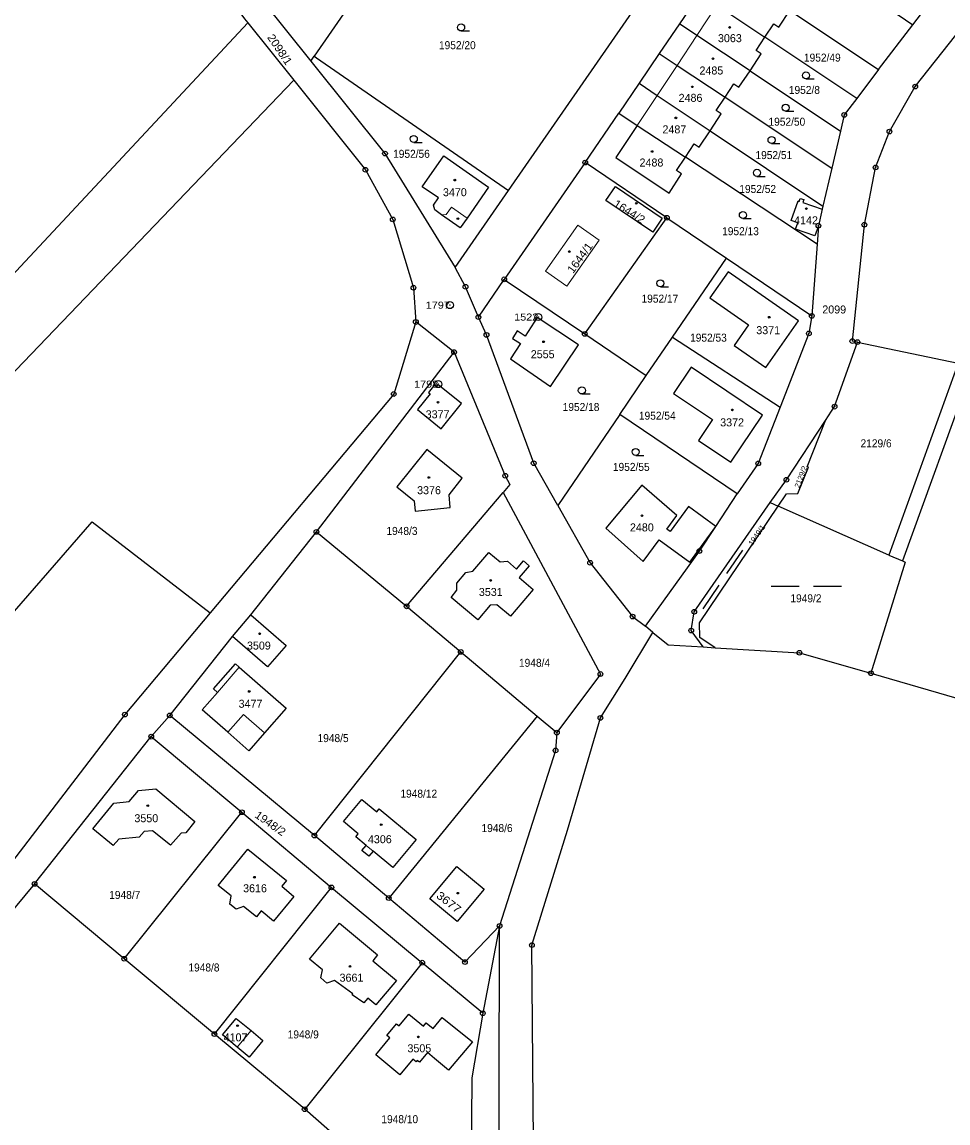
# Model space of a CAD drawing. Extents: x -679733 to -673243, y -1075091 to -1066557.
# Drawn here: x -676771.3 to -676574.6, y -1072985.8 to -1072751.9 of the extents above; entities that cross this region are included whole.
import ezdxf
from ezdxf.enums import TextEntityAlignment as Align

# ---------------------------------------------------------------- set-up
doc = ezdxf.new("R2010")
doc.units = 0
doc.header["$LTSCALE"] = 0.68
for name, color, linetype, lineweight in [('1', 7, 'Continuous', 25), ('3', 7, 'Continuous', 25), ('4', 7, 'Continuous', 13), ('5', 7, 'Continuous', 25), ('8', 7, 'Continuous', 25)]:
    doc.layers.add(name, color=color, linetype=linetype, lineweight=lineweight)
doc.layers.add('2', color=7, linetype='Continuous')

msp = doc.modelspace()

# ---------------------------------------------------------------- linework, layer by layer
at = {"layer": '1'}
for p, q in [((-676627.31, -1072745.97), (-676631.61, -1072752.3)), ((-676608.18, -1072749.51), (-676589.31, -1072762.05)), ((-676804.41, -1072838.99), (-676723.28, -1072752.14)), ((-676589.31, -1072762.05), (-676582.05, -1072752.56)), ((-676593.94, -1072768.16), (-676613.47, -1072755.18)), ((-676635.92, -1072758.64), (-676640.2, -1072764.96)), ((-676616.63, -1072762.29), (-676597.42, -1072775.1)), ((-676589.31, -1072762.05), (-676593.94, -1072768.16)), ((-676621.92, -1072767.93), (-676599.25, -1072782.97)), ((-676651.64, -1072781.8), (-676644.51, -1072771.31)), ((-676625.08, -1072775.07), (-676601.15, -1072791.08)), ((-676602.4, -1072799.14), (-676630.36, -1072780.66)), ((-676605.4, -1072790.31), (-676601.29, -1072791.69)), ((-676634.29, -1072793.54), (-676621.66, -1072802.09)), ((-676602.11, -1072795.21), (-676602.84, -1072797.38)), ((-676633.08, -1072818.86), (-676621.66, -1072802.09)), ((-676621.66, -1072802.09), (-676603.51, -1072814.38)), ((-676674.31, -1072814.63), (-676668.84, -1072806.61)), ((-676633.08, -1072818.86), (-676610.23, -1072833.74)), ((-676593.82, -1072819.93), (-676572.45, -1072824.42)), ((-676569.29, -1072825.08), (-676584.28, -1072866.45)), ((-676644.31, -1072835.34), (-676638.67, -1072827.06)), ((-676644.31, -1072835.34), (-676657.48, -1072854.68)), ((-676619.36, -1072852.17), (-676644.31, -1072835.34)), ((-676689.58, -1072876.08), (-676669.1, -1072851.93)), ((-676612.38, -1072854.04), (-676610.66, -1072854.8)), ((-676587.14, -1072865.18), (-676610.66, -1072854.8)), ((-676708.75, -1072860.26), (-676689.58, -1072876.08)), ((-676637.25, -1072881.62), (-676638.87, -1072880.32)), ((-676709.15, -1072924.8), (-676678.07, -1072885.77)), ((-676626.56, -1072884.7), (-676624.07, -1072884.88)), ((-676661.84, -1072899.42), (-676693.37, -1072938.05)), ((-676661.84, -1072899.42), (-676657.67, -1072902.92)), ((-676749.56, -1072950.96), (-676724.57, -1072919.83)), ((-676768.62, -1072935.06), (-676777.48, -1072945.71)), ((-676730.4, -1072966.95), (-676705.55, -1072935.8))]:
    msp.add_line(p, q, dxfattribs=at)
for points in [[(-676593.82, -1072819.93), (-676594.9, -1072819.74), (-676592.35, -1072795.01), (-676589.96, -1072782.82), (-676587.01, -1072775.23), (-676581.53, -1072765.66), (-676534.06, -1072705.55)], [(-676751.59, -1072717.1), (-676748.92, -1072716.97), (-676724, -1072751.24), (-676723.28, -1072752.14), (-676713.57, -1072764.29)], [(-676609.81, -1072720.21), (-676616.02, -1072729.34), (-676582.05, -1072752.56), (-676575.08, -1072743.43), (-676592.71, -1072731.98)], [(-676698.26, -1072731.01), (-676692.55, -1072735.15), (-676709.2, -1072759.21)], [(-676726.35, -1072740.11), (-676720.29, -1072747.34), (-676709.92, -1072760.26), (-676709.2, -1072759.21)], [(-676709.2, -1072759.21), (-676708.7, -1072759.55), (-676667.95, -1072787.75), (-676636.86, -1072742.81)], [(-676627.31, -1072745.97), (-676623.68, -1072748.39), (-676613.47, -1072755.18)], [(-676613.47, -1072755.18), (-676611.59, -1072752.35), (-676610.53, -1072753.05), (-676608.18, -1072749.51)], [(-676616.63, -1072762.29), (-676627.91, -1072754.77), (-676631.61, -1072752.3), (-676635.92, -1072758.64)], [(-676616.63, -1072762.29), (-676614.28, -1072758.71), (-676615.34, -1072758.01), (-676613.47, -1072755.18)], [(-676635.92, -1072758.64), (-676632.14, -1072761.15), (-676621.92, -1072767.93)], [(-676709.92, -1072760.26), (-676694.17, -1072779.89), (-676679.25, -1072804.07), (-676667.95, -1072787.75)], [(-676621.92, -1072767.93), (-676620.04, -1072765.1), (-676618.98, -1072765.8), (-676616.63, -1072762.29)], [(-676713.57, -1072764.29), (-676792.31, -1072846.42), (-676821.07, -1072880.72)], [(-676713.57, -1072764.29), (-676698.33, -1072783.34), (-676692.51, -1072793.87), (-676688.12, -1072808.39), (-676687.62, -1072815.67)], [(-676640.2, -1072764.96), (-676644.51, -1072771.31), (-676640.59, -1072773.9), (-676630.36, -1072780.66)], [(-676640.2, -1072764.96), (-676636.37, -1072767.52), (-676625.08, -1072775.07)], [(-676625.08, -1072775.07), (-676622.74, -1072771.46), (-676623.8, -1072770.76), (-676621.92, -1072767.93)], [(-676593.94, -1072768.16), (-676596.62, -1072771.69), (-676597.42, -1072775.1), (-676599.25, -1072782.97)], [(-676640.59, -1072773.9), (-676645.11, -1072780.71), (-676633.82, -1072788.29), (-676631.19, -1072784.21), (-676632.25, -1072783.51), (-676630.36, -1072780.66)], [(-676630.36, -1072780.66), (-676628.5, -1072777.85), (-676627.44, -1072778.55), (-676625.08, -1072775.07)], [(-676599.25, -1072782.97), (-676601.15, -1072791.08), (-676601.29, -1072791.69), (-676602.11, -1072795.21), (-676602.4, -1072799.14), (-676603.51, -1072814.38)], [(-676602.84, -1072797.38), (-676607, -1072795.98), (-676606.51, -1072794.61), (-676607.9, -1072794.11), (-676606.41, -1072789.96), (-676606.18, -1072790.04), (-676605.96, -1072789.43), (-676605.19, -1072789.68), (-676605.4, -1072790.31)], [(-676674.31, -1072814.63), (-676677.07, -1072808.2), (-676679.25, -1072804.07)], [(-676687.62, -1072815.67), (-676692.32, -1072830.97), (-676731.31, -1072877.48)], [(-676722.64, -1072877.92), (-676708.75, -1072860.26), (-676679.5, -1072822.07), (-676687.62, -1072815.67)], [(-676657.48, -1072854.68), (-676662.59, -1072845.67), (-676672.61, -1072818.42), (-676674.31, -1072814.63)], [(-676603.51, -1072814.38), (-676604.14, -1072818.11), (-676610.23, -1072833.74)], [(-676651.73, -1072818.21), (-676638.67, -1072827.06), (-676633.08, -1072818.86)], [(-676600.58, -1072836.58), (-676598.67, -1072833.66), (-676593.82, -1072819.93)], [(-676679.5, -1072822.07), (-676668.64, -1072848.35), (-676667.65, -1072850.23), (-676669.1, -1072851.93)], [(-676584.28, -1072866.45), (-676583.69, -1072866.71), (-676590.94, -1072890.3), (-676544.43, -1072903.83), (-676549.91, -1072829.16), (-676569.29, -1072825.08)], [(-676572.45, -1072824.42), (-676587.14, -1072865.18), (-676584.28, -1072866.45)], [(-676610.23, -1072833.74), (-676614.88, -1072845.71), (-676619.36, -1072852.17)], [(-676612.38, -1072854.04), (-676608.9, -1072849.18), (-676600.58, -1072836.58)], [(-676610.66, -1072854.8), (-676608.87, -1072852.15), (-676606.51, -1072852.11), (-676604.22, -1072846.49), (-676604.46, -1072846.44), (-676600.58, -1072836.58)], [(-676632.2, -1072856.81), (-676639.64, -1072850.31), (-676647.28, -1072859.5), (-676639.32, -1072866.57)], [(-676669.1, -1072851.93), (-676648.4, -1072890.46), (-676657.67, -1072902.92)], [(-676638.87, -1072880.32), (-676627.4, -1072864.33), (-676623.93, -1072859.09), (-676619.36, -1072852.17)], [(-676657.48, -1072854.68), (-676650.59, -1072866.83), (-676641.58, -1072878.26), (-676638.87, -1072880.32)], [(-676629.69, -1072854.84), (-676633.63, -1072860.19), (-676634.27, -1072859.71), (-676632.2, -1072856.81)], [(-676629.42, -1072866.71), (-676623.93, -1072859.09), (-676629.69, -1072854.84)], [(-676626.56, -1072884.7), (-676629.13, -1072881.23), (-676628.48, -1072877.23), (-676612.38, -1072854.04)], [(-676624.07, -1072884.88), (-676627.26, -1072882.71), (-676627.36, -1072879.59), (-676610.66, -1072854.8)], [(-676858.81, -1072994.55), (-676837.41, -1072957.76), (-676802.64, -1072911.26), (-676756.39, -1072858.15), (-676731.31, -1072877.48)], [(-676639.32, -1072866.57), (-676635.95, -1072861.95), (-676629.42, -1072866.71)], [(-676689.58, -1072876.08), (-676678.07, -1072885.77), (-676661.84, -1072899.42)], [(-676731.31, -1072877.48), (-676749.42, -1072899.07), (-676788.18, -1072949.54), (-676815.55, -1072992.76), (-676832.95, -1073032.45), (-676843.75, -1073071.01)], [(-676768.62, -1072935.06), (-676743.82, -1072903.77), (-676739.89, -1072899.25), (-676726.54, -1072882.5), (-676722.64, -1072877.92)], [(-676722.64, -1072877.92), (-676715.18, -1072884.43), (-676719.1, -1072888.96), (-676726.54, -1072882.5)], [(-676648.42, -1072899.8), (-676643.18, -1072891.41), (-676637.25, -1072881.62)], [(-676637.25, -1072881.62), (-676634, -1072884.28), (-676626.56, -1072884.7)], [(-676624.07, -1072884.88), (-676606.14, -1072885.94), (-676590.94, -1072890.3)], [(-676693.37, -1072938.05), (-676709.15, -1072924.8), (-676739.89, -1072899.25)], [(-676662.58, -1072998.14), (-676662.95, -1072948.04), (-676655.41, -1072923.62), (-676648.42, -1072899.8)], [(-676743.82, -1072903.77), (-676724.57, -1072919.83), (-676705.55, -1072935.8), (-676686.25, -1072951.79)], [(-676657.67, -1072902.92), (-676657.93, -1072906.7), (-676669.83, -1072943.98)], [(-676676.01, -1073012.3), (-676680.69, -1073009.59), (-676686.62, -1073004.51), (-676711.23, -1072982.93), (-676730.4, -1072966.95), (-676749.56, -1072950.96), (-676768.62, -1072935.06)], [(-676669.83, -1072943.98), (-676677.19, -1072951.65), (-676693.37, -1072938.05)], [(-676673.38, -1073034.33), (-676672.47, -1073029.8), (-676669.96, -1073017.44), (-676669.83, -1072943.98), (-676673.39, -1072962.52)], [(-676673.39, -1072962.52), (-676686.25, -1072951.79), (-676711.23, -1072982.93)], [(-676673.39, -1072962.52), (-676675.72, -1072976.28), (-676676.01, -1073012.3)]]:
    msp.add_lwpolyline(points, dxfattribs=at)
for points in [[(-676682.84, -1072789.3), (-676686.28, -1072786.94), (-676681.7, -1072780.38), (-676672.16, -1072787.04), (-676676.72, -1072793.59), (-676678.22, -1072795.7), (-676682.14, -1072792.91), (-676683.61, -1072791.82), (-676683.9, -1072790.82)], [(-676668.84, -1072806.61), (-676651.73, -1072818.21), (-676634.29, -1072793.54), (-676651.64, -1072781.8)], [(-676637.3, -1072796.6), (-676647.27, -1072789.89), (-676645.22, -1072786.88), (-676635.29, -1072793.63)], [(-676625.14, -1072810.57), (-676616.99, -1072816.29), (-676619.99, -1072820.64), (-676613.24, -1072825.34), (-676606.31, -1072815.39), (-676621.29, -1072805.01)], [(-676653.04, -1072820.52), (-676661.87, -1072814.7), (-676664.39, -1072818.66), (-676666.09, -1072817.58), (-676667.1, -1072819.18), (-676665.4, -1072820.26), (-676667.48, -1072823.53), (-676659.05, -1072829.38)], [(-676627.57, -1072840.88), (-676620.69, -1072845.47), (-676613.96, -1072835.46), (-676629.1, -1072825.24), (-676632.87, -1072830.87), (-676624.58, -1072836.4)], [(-676683.26, -1072829.33), (-676683.62, -1072829.04), (-676684.93, -1072830.65), (-676684.57, -1072830.94), (-676687.29, -1072834.28), (-676682.27, -1072838.36), (-676677.9, -1072833.02), (-676682.93, -1072828.93)], [(-676687.74, -1072855.83), (-676680.32, -1072855.06), (-676680.56, -1072852.36), (-676677.75, -1072848.88), (-676685.3, -1072842.77), (-676691.66, -1072850.67), (-676687.98, -1072853.65)], [(-676675.53, -1072868.64), (-676672.11, -1072864.65), (-676669.69, -1072866.66), (-676668.17, -1072866.46), (-676666.26, -1072868.17), (-676664.78, -1072866.45), (-676663.55, -1072867.5), (-676665.69, -1072869.99), (-676662.68, -1072872.49), (-676667.49, -1072878.19), (-676670.39, -1072875.75), (-676671.83, -1072875.84), (-676674.43, -1072878.94), (-676680.15, -1072874.17), (-676678.92, -1072872.66), (-676678.89, -1072871.16), (-676677.01, -1072868.92)], [(-676730.61, -1072893.64), (-676725.95, -1072888.28), (-676725.12, -1072889), (-676715.15, -1072897.71), (-676719.76, -1072902.99), (-676723.06, -1072906.76), (-676727.54, -1072902.83), (-676732.98, -1072898.04), (-676729.78, -1072894.36)], [(-676745.35, -1072923.92), (-676746.37, -1072925.12), (-676750.69, -1072925.54), (-676751.89, -1072926.91), (-676756.2, -1072923.35), (-676751.79, -1072917.89), (-676748.54, -1072917.57), (-676746.51, -1072915.2), (-676742.84, -1072914.85), (-676734.53, -1072921.78), (-676736.47, -1072924.2), (-676737.44, -1072924.3), (-676739.71, -1072926.85), (-676743.58, -1072923.78)], [(-676702.98, -1072921.8), (-676699.07, -1072917.1), (-676695.92, -1072919.71), (-676695.41, -1072919.1), (-676687.53, -1072925.62), (-676692.52, -1072931.58), (-676696.69, -1072928.1), (-676697.6, -1072929.19), (-676699.08, -1072927.97), (-676698.16, -1072926.87), (-676700.38, -1072925.02), (-676699.86, -1072924.41)], [(-676726.83, -1072937.6), (-676729.58, -1072935.41), (-676723.3, -1072927.66), (-676715.11, -1072934.32), (-676716.1, -1072935.56), (-676713.57, -1072937.72), (-676717.87, -1072942.94), (-676720.45, -1072940.81), (-676721.48, -1072942.07), (-676724.23, -1072939.83), (-676725.79, -1072940.42), (-676727.12, -1072939.33)], [(-676673.09, -1072936.14), (-676678.85, -1072943.06), (-676684.63, -1072938.26), (-676678.88, -1072931.34)], [(-676696.76, -1072951.37), (-676691.74, -1072955.6), (-676696.13, -1072960.78), (-676697.85, -1072959.34), (-676698.69, -1072960.34), (-676701.17, -1072958.64), (-676700.98, -1072958.41), (-676704.89, -1072955.59), (-676706.49, -1072956.13), (-676707.77, -1072955.01), (-676707.48, -1072953.3), (-676710.18, -1072951.06), (-676703.81, -1072943.37), (-676695.73, -1072950.15)], [(-676691.72, -1072964.78), (-676691.14, -1072965.24), (-676689.08, -1072962.76), (-676685.99, -1072965.29), (-676685.39, -1072964.58), (-676683.96, -1072965.78), (-676682.03, -1072963.41), (-676675.61, -1072968.63), (-676680.68, -1072974.65), (-676683.63, -1072972.12), (-676685.17, -1072970.87), (-676686.85, -1072972.92), (-676687.31, -1072972.55), (-676687.58, -1072972.88), (-676688.28, -1072972.31), (-676691.01, -1072975.62), (-676696.14, -1072971.4), (-676693.17, -1072967.74), (-676693.75, -1072967.27)], [(-676720.11, -1072968.34), (-676723.04, -1072971.89), (-676725.56, -1072969.76), (-676728.67, -1072967.1), (-676725.79, -1072963.63), (-676722.61, -1072966.23)]]:
    msp.add_lwpolyline(points, close=True, dxfattribs=at)
at = {"layer": '3'}
for p, q in [((-676678.003, -1072753.84), (-676676.253, -1072753.84)), ((-676604.753, -1072764.03), (-676603.003, -1072764.03)), ((-676609.063, -1072770.89), (-676607.313, -1072770.89)), ((-676688.053, -1072777.53), (-676686.303, -1072777.53)), ((-676612.053, -1072777.76), (-676610.303, -1072777.76)), ((-676615.153, -1072784.73), (-676613.403, -1072784.73)), ((-676618.143, -1072793.7), (-676616.393, -1072793.7)), ((-676635.673, -1072808.2), (-676633.923, -1072808.2)), ((-676652.353, -1072830.96), (-676650.603, -1072830.96)), ((-676640.923, -1072844.03), (-676639.173, -1072844.03)), ((-676621.535, -1072869.128), (-676618.18, -1072864.153)), ((-676626.568, -1072876.589), (-676623.213, -1072871.615)), ((-676612.169, -1072871.79), (-676606.169, -1072871.79)), ((-676603.169, -1072871.79), (-676597.169, -1072871.79))]:
    msp.add_line(p, q, dxfattribs=at)
for centre in [(-676678.0029, -1072753.0898), (-676604.7529, -1072763.2798), (-676609.0629, -1072770.1398), (-676688.0529, -1072776.7798), (-676612.0529, -1072777.0098), (-676615.1529, -1072783.9798), (-676618.1429, -1072792.9498), (-676635.6729, -1072807.4498), (-676652.3529, -1072830.2098), (-676640.9229, -1072843.2798)]:
    msp.add_circle(centre, 0.75, dxfattribs=at)
at = {"layer": '4'}
for p, q in [((-676623.68, -1072748.39), (-676627.91, -1072754.77)), ((-676627.91, -1072754.77), (-676632.14, -1072761.15)), ((-676632.14, -1072761.15), (-676636.37, -1072767.52)), ((-676636.37, -1072767.52), (-676640.59, -1072773.9)), ((-676681.17, -1072792.84), (-676680.07, -1072791.31)), ((-676680.07, -1072791.31), (-676676.72, -1072793.59)), ((-676682.14, -1072792.91), (-676681.17, -1072792.84)), ((-676660.07, -1072804.85), (-676653.2, -1072795.1)), ((-676653.2, -1072795.1), (-676648.67, -1072798.32)), ((-676648.67, -1072798.32), (-676655.55, -1072808.04)), ((-676655.55, -1072808.04), (-676660.07, -1072804.85)), ((-676729.78, -1072894.36), (-676725.12, -1072889)), ((-676727.54, -1072902.83), (-676724.25, -1072899.04)), ((-676724.25, -1072899.04), (-676719.76, -1072902.99)), ((-676698.16, -1072926.87), (-676696.69, -1072928.1)), ((-676722.61, -1072966.23), (-676725.56, -1072969.76))]:
    msp.add_line(p, q, dxfattribs=at)
at = {"layer": '5'}
for centre in [(-676620.9668, -1072753.0892), (-676624.5068, -1072759.7392), (-676628.8968, -1072765.7092), (-676632.3768, -1072772.3092), (-676637.4368, -1072779.4492), (-676679.3468, -1072785.5292), (-676640.7868, -1072790.4492), (-676604.6568, -1072791.5892), (-676678.6868, -1072793.7092), (-676655.0168, -1072800.6992), (-676612.5568, -1072814.6592), (-676660.4968, -1072819.8692), (-676682.9068, -1072832.7192), (-676620.3868, -1072834.3392), (-676684.8568, -1072848.7092), (-676639.5968, -1072856.8192), (-676671.7168, -1072870.5892), (-676720.7968, -1072881.9092), (-676723.0068, -1072894.1692), (-676744.5568, -1072918.4192), (-676694.9768, -1072922.4592), (-676721.9068, -1072933.6292), (-676678.7068, -1072937.0192), (-676701.6068, -1072952.5992), (-676725.4868, -1072965.1592), (-676687.0868, -1072967.5492)]:
    msp.add_circle(centre, 0.175, dxfattribs=at)
at = {"layer": '8'}
for centre, radius in [((-676581.53, -1072765.6599), 0.5), ((-676581.53, -1072765.6599), 0.0303), ((-676596.62, -1072771.6899), 0.5), ((-676596.62, -1072771.6899), 0.0303), ((-676587.01, -1072775.2299), 0.5), ((-676587.01, -1072775.2299), 0.0303), ((-676694.17, -1072779.8899), 0.5), ((-676694.17, -1072779.8899), 0.0303), ((-676698.33, -1072783.3399), 0.5), ((-676698.33, -1072783.3399), 0.0303), ((-676651.64, -1072781.7999), 0.5), ((-676651.64, -1072781.7999), 0.0303), ((-676589.96, -1072782.8199), 0.5), ((-676589.96, -1072782.8199), 0.0303), ((-676692.51, -1072793.8699), 0.5), ((-676692.51, -1072793.8699), 0.0303), ((-676634.29, -1072793.5399), 0.5), ((-676634.29, -1072793.5399), 0.0303), ((-676602.11, -1072795.2099), 0.5), ((-676592.35, -1072795.0099), 0.5), ((-676592.35, -1072795.0099), 0.0303), ((-676602.11, -1072795.2099), 0.0303), ((-676668.84, -1072806.6099), 0.5), ((-676668.84, -1072806.6099), 0.0303), ((-676688.12, -1072808.3899), 0.5), ((-676688.12, -1072808.3899), 0.0303), ((-676677.07, -1072808.1999), 0.5), ((-676677.07, -1072808.1999), 0.0303), ((-676680.39, -1072812.0898), 0.75), ((-676680.39, -1072812.0898), 0.03), ((-676687.62, -1072815.6699), 0.5), ((-676687.62, -1072815.6699), 0.0303), ((-676674.31, -1072814.6299), 0.5), ((-676674.31, -1072814.6299), 0.0303), ((-676661.61, -1072814.6198), 0.75), ((-676661.61, -1072814.6198), 0.03), ((-676603.51, -1072814.3799), 0.5), ((-676603.51, -1072814.3799), 0.0303), ((-676672.61, -1072818.4199), 0.5), ((-676672.61, -1072818.4199), 0.0303), ((-676651.73, -1072818.2099), 0.5), ((-676651.73, -1072818.2099), 0.0303), ((-676604.14, -1072818.1099), 0.5), ((-676604.14, -1072818.1099), 0.0303), ((-676594.9, -1072819.7399), 0.5), ((-676594.9, -1072819.7399), 0.0303), ((-676593.82, -1072819.9299), 0.5), ((-676593.82, -1072819.9299), 0.0303), ((-676679.5, -1072822.0699), 0.5), ((-676679.5, -1072822.0699), 0.0303), ((-676682.86, -1072828.8698), 0.75), ((-676682.86, -1072828.8698), 0.03), ((-676692.32, -1072830.9699), 0.5), ((-676692.32, -1072830.9699), 0.0303), ((-676598.67, -1072833.6599), 0.5), ((-676598.67, -1072833.6599), 0.0303), ((-676662.59, -1072845.6699), 0.5), ((-676662.59, -1072845.6699), 0.0303), ((-676614.88, -1072845.7099), 0.5), ((-676614.88, -1072845.7099), 0.0303), ((-676668.64, -1072848.3499), 0.5), ((-676668.64, -1072848.3499), 0.0303), ((-676608.9, -1072849.1799), 0.5), ((-676608.9, -1072849.1799), 0.0303), ((-676708.75, -1072860.2599), 0.5), ((-676708.75, -1072860.2599), 0.0303), ((-676627.4, -1072864.3299), 0.5), ((-676627.4, -1072864.3299), 0.0303), ((-676650.59, -1072866.8299), 0.5), ((-676650.59, -1072866.8299), 0.0303), ((-676689.58, -1072876.0799), 0.5), ((-676689.58, -1072876.0799), 0.0303), ((-676628.48, -1072877.2299), 0.5), ((-676641.58, -1072878.2599), 0.5), ((-676641.58, -1072878.2599), 0.0303), ((-676628.48, -1072877.2299), 0.0303), ((-676629.13, -1072881.2299), 0.5), ((-676629.13, -1072881.2299), 0.0303), ((-676678.07, -1072885.7699), 0.5), ((-676678.07, -1072885.7699), 0.0303), ((-676606.14, -1072885.9399), 0.5), ((-676606.14, -1072885.9399), 0.0303), ((-676648.4, -1072890.4599), 0.5), ((-676648.4, -1072890.4599), 0.0303), ((-676590.94, -1072890.2999), 0.5), ((-676590.94, -1072890.2999), 0.0303), ((-676749.42, -1072899.0699), 0.5), ((-676749.42, -1072899.0699), 0.0303), ((-676739.89, -1072899.2499), 0.5), ((-676739.89, -1072899.2499), 0.0303), ((-676648.42, -1072899.7999), 0.5), ((-676648.42, -1072899.7999), 0.0303), ((-676657.67, -1072902.9199), 0.5), ((-676743.82, -1072903.7699), 0.5), ((-676743.82, -1072903.7699), 0.0303), ((-676657.67, -1072902.9199), 0.0303), ((-676657.93, -1072906.6999), 0.5), ((-676657.93, -1072906.6999), 0.0303), ((-676724.57, -1072919.8299), 0.5), ((-676724.57, -1072919.8299), 0.0303), ((-676709.15, -1072924.7999), 0.5), ((-676709.15, -1072924.7999), 0.0303), ((-676768.62, -1072935.0599), 0.5), ((-676768.62, -1072935.0599), 0.0303), ((-676705.55, -1072935.7999), 0.5), ((-676705.55, -1072935.7999), 0.0303), ((-676693.37, -1072938.0499), 0.5), ((-676693.37, -1072938.0499), 0.0303), ((-676669.83, -1072943.9799), 0.5), ((-676669.83, -1072943.9799), 0.0303), ((-676662.95, -1072948.0399), 0.5), ((-676662.95, -1072948.0399), 0.0303), ((-676749.56, -1072950.9599), 0.5), ((-676749.56, -1072950.9599), 0.0303), ((-676686.25, -1072951.7899), 0.5), ((-676686.25, -1072951.7899), 0.0303), ((-676677.19, -1072951.6499), 0.5), ((-676677.19, -1072951.6499), 0.0303), ((-676673.39, -1072962.5199), 0.5), ((-676673.39, -1072962.5199), 0.0303), ((-676730.4, -1072966.9499), 0.5), ((-676730.4, -1072966.9499), 0.0303), ((-676711.23, -1072982.9299), 0.5), ((-676711.23, -1072982.9299), 0.0303)]:
    msp.add_circle(centre, radius, dxfattribs=at)

# ---------------------------------------------------------------- texts
at = {"layer": '2'}
for s, height, rotation, width, p in [('2098/1', 1.7, 304, 1.05, (-676719.264, -1072755.225)), ('1644/2', 1.7, 328, 1.05, (-676645.8, -1072791.01)), ('1644/1', 1.7, 54, 1.05, (-676654.222, -1072805.499)), ('1949/1', 1.14, 55, 1.05, (-676616.153, -1072863.286)), ('1948/2', 1.7, 325, 1.05, (-676721.987, -1072920.786)), ('3677', 1.7, 322, 1.15, (-676683.433, -1072937.839))]:
    msp.add_text(s, height=height, rotation=rotation, dxfattribs=dict(at, width=width)).set_placement(p)
for s, p in [('3063', (-676623.44, -1072756.22)), ('2485', (-676627.37, -1072763.09)), ('2486', (-676631.8, -1072768.9)), ('2487', (-676635.23, -1072775.6)), ('2488', (-676640.1, -1072782.64)), ('3470', (-676681.86, -1072788.95)), ('2099', (-676601.28, -1072813.86)), ('3371', (-676615.3, -1072818.259)), ('2555', (-676663.2, -1072823.37)), ('3377', (-676685.53, -1072836.13)), ('3372', (-676622.97, -1072837.85)), ('3376', (-676687.35, -1072852.259)), ('2480', (-676642.14, -1072860.16)), ('3531', (-676674.23, -1072873.88)), ('3509', (-676723.49, -1072885.269)), ('3477', (-676725.27, -1072897.63)), ('3550', (-676747.4, -1072921.95)), ('3616', (-676724.31, -1072936.83)), ('3661', (-676703.82, -1072955.83)), ('3505', (-676689.4, -1072970.83))]:
    msp.add_text(s, height=1.7, dxfattribs=at).set_placement(p)
at = {"layer": '2', "width": 0.95}
for s, p in [('1952/20', (-676682.71, -1072757.71)), ('1952/49', (-676605.18, -1072760.35)), ('1952/8', (-676608.39, -1072767.22)), ('1952/50', (-676612.71, -1072773.97)), ('1952/56', (-676692.45, -1072780.79)), ('1952/51', (-676615.48, -1072781.06)), ('1952/52', (-676618.91, -1072788.259)), ('1952/13', (-676622.56, -1072797.229)), ('1952/17', (-676639.68, -1072811.56)), ('1952/53', (-676629.37, -1072819.85)), ('1952/18', (-676656.43, -1072834.58)), ('1952/54', (-676640.24, -1072836.43)), ('2129/6', (-676593.16, -1072842.3)), ('1952/55', (-676645.76, -1072847.31)), ('1948/3', (-676693.87, -1072860.91)), ('1949/2', (-676608.06, -1072875.229)), ('1948/4', (-676665.71, -1072888.93)), ('1948/5', (-676708.5, -1072904.93)), ('1948/12', (-676690.9, -1072916.729)), ('1948/6', (-676673.67, -1072924.04)), ('1948/7', (-676752.75, -1072938.249)), ('1948/8', (-676735.93, -1072953.66)), ('1948/9', (-676714.84, -1072967.88)), ('1948/10', (-676694.94, -1072985.89))]:
    msp.add_text(s, height=1.7, dxfattribs=at).set_placement(p)
at = {"layer": '2'}
for s, p in [('4142', (-676604.74, -1072794.91)), ('4306', (-676695.27, -1072926.41)), ('4107', (-676725.92, -1072968.509))]:
    msp.add_text(s, height=1.7, dxfattribs=at).set_placement(p, align=Align.CENTER)
msp.add_text('2129/2', height=1.14, rotation=69, dxfattribs=at).set_placement((-676606.177, -1072851.024))
at = {"layer": '8', "width": 1.15}
for s, p in [('1797', (-676680.389, -1072812.84)), ('1522', (-676661.609, -1072815.37)), ('1798', (-676682.859, -1072829.62))]:
    msp.add_text(s, height=1.5, dxfattribs=at).set_placement(p, align=Align.RIGHT)

doc.saveas('drawing.dxf')
